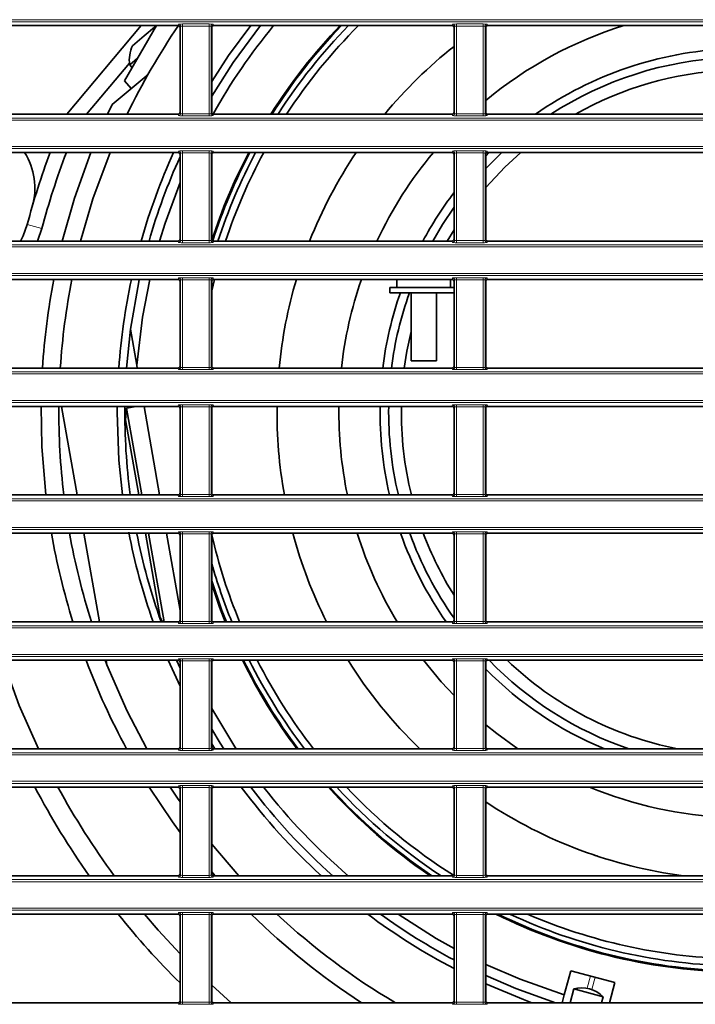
# Model space of a CAD drawing. Header units: millimetres. Extents: x 0 to 1118, y 0 to 864.
# Tile 311 of 339: x 999 to 1016, y 461 to 485. Entities that reach past the tile are written whole.
import ezdxf

# ---------------------------------------------------------------- set-up
doc = ezdxf.new("R2010")
doc.units = ezdxf.units.MM

msp = doc.modelspace()

# ---------------------------------------------------------------- linework, layer by layer
at = {"color": 7, "linetype": 'Continuous', "lineweight": 18}
for p, q in [((946.9427, 485.4243), (1086.9529, 485.4243)), ((1086.9529, 485.3743), (946.9427, 485.3743)), ((1003.008, 485.2793), (1003.0219, 485.3142)), ((1003.1219, 485.3185), (1003.7737, 485.3185)), ((1003.1219, 485.2685), (1003.1219, 485.3185)), ((1003.7737, 485.2685), (1003.7737, 485.3185)), ((1003.8736, 485.3142), (1003.8876, 485.2793)), ((1009.758, 485.2793), (1009.7719, 485.3142)), ((1009.8719, 485.3185), (1010.5237, 485.3185)), ((1009.8719, 485.2685), (1009.8719, 485.3185)), ((1010.5237, 485.2685), (1010.5237, 485.3185)), ((1010.6236, 485.3142), (1010.6376, 485.2793)), ((1003.0719, 485.2642), (1003.0579, 485.2293)), ((1003.0719, 483.1136), (1003.0719, 485.2642)), ((1003.7737, 485.2685), (1003.1219, 485.2685)), ((1003.1219, 485.2685), (1003.1219, 483.1093)), ((1003.7737, 483.1093), (1003.7737, 485.2685)), ((1003.8236, 485.2642), (1003.8236, 483.1136)), ((1003.8376, 485.2293), (1003.8236, 485.2642)), ((1009.8219, 485.2642), (1009.8079, 485.2293)), ((1009.8219, 483.1136), (1009.8219, 485.2642)), ((1010.5237, 485.2685), (1009.8719, 485.2685)), ((1009.8719, 485.2685), (1009.8719, 483.1093)), ((1010.5237, 483.1093), (1010.5237, 485.2685)), ((1010.5736, 485.2642), (1010.5736, 483.1136)), ((1010.5876, 485.2293), (1010.5736, 485.2642)), ((1003.0579, 483.1486), (1003.0719, 483.1136)), ((1003.1219, 483.0594), (1003.1219, 483.1093)), ((1003.1219, 483.1093), (1003.7737, 483.1093)), ((1003.7737, 483.0594), (1003.7737, 483.1093)), ((1003.8236, 483.1136), (1003.8376, 483.1486)), ((1009.8079, 483.1486), (1009.8219, 483.1136)), ((1009.8719, 483.0594), (1009.8719, 483.1093)), ((1009.8719, 483.1093), (1010.5237, 483.1093)), ((1010.5237, 483.0594), (1010.5237, 483.1093)), ((1010.5736, 483.1136), (1010.5876, 483.1486)), ((946.9427, 483.0035), (1086.9529, 483.0035)), ((1086.9529, 482.9536), (946.9427, 482.9536)), ((1003.0219, 483.0637), (1003.008, 483.0986)), ((1003.7737, 483.0594), (1003.1219, 483.0594)), ((1003.8876, 483.0986), (1003.8736, 483.0637)), ((1009.7719, 483.0637), (1009.758, 483.0986)), ((1010.5237, 483.0594), (1009.8719, 483.0594)), ((1010.6376, 483.0986), (1010.6236, 483.0637)), ((946.9427, 482.2993), (1086.9529, 482.2993)), ((1086.9529, 482.2493), (946.9427, 482.2493)), ((1003.008, 482.1543), (1003.0219, 482.1892)), ((1003.0719, 482.1392), (1003.0579, 482.1043)), ((1003.0719, 479.9886), (1003.0719, 482.1392)), ((1003.1219, 482.1935), (1003.7737, 482.1935)), ((1003.1219, 482.1435), (1003.1219, 482.1935)), ((1003.7737, 482.1435), (1003.1219, 482.1435)), ((1003.1219, 482.1435), (1003.1219, 479.9843)), ((1003.7737, 482.1435), (1003.7737, 482.1935)), ((1003.7737, 479.9843), (1003.7737, 482.1435)), ((1003.8236, 482.1392), (1003.8236, 479.9886)), ((1003.8376, 482.1043), (1003.8236, 482.1392)), ((1003.8736, 482.1892), (1003.8876, 482.1543)), ((1009.758, 482.1543), (1009.7719, 482.1892)), ((1009.8219, 482.1392), (1009.8079, 482.1043)), ((1009.8219, 479.9886), (1009.8219, 482.1392)), ((1009.8719, 482.1935), (1010.5237, 482.1935)), ((1009.8719, 482.1435), (1009.8719, 482.1935)), ((1010.5237, 482.1435), (1009.8719, 482.1435)), ((1009.8719, 482.1435), (1009.8719, 479.9843)), ((1010.5237, 482.1435), (1010.5237, 482.1935)), ((1010.5237, 479.9843), (1010.5237, 482.1435)), ((1010.5736, 482.1392), (1010.5736, 479.9886)), ((1010.5876, 482.1043), (1010.5736, 482.1392)), ((1010.6236, 482.1892), (1010.6376, 482.1543)), ((999.6568, 480.2833), (999.2941, 480.3784)), ((1003.0219, 479.9387), (1003.008, 479.9736)), ((1003.0579, 480.0236), (1003.0719, 479.9886)), ((1003.1219, 479.9344), (1003.1219, 479.9843)), ((1003.1219, 479.9843), (1003.7737, 479.9843)), ((1003.7737, 479.9344), (1003.7737, 479.9843)), ((1003.8236, 479.9886), (1003.8376, 480.0236)), ((1003.8876, 479.9736), (1003.8736, 479.9387)), ((1009.7719, 479.9387), (1009.758, 479.9736)), ((1009.8079, 480.0236), (1009.8219, 479.9886)), ((1009.8719, 479.9344), (1009.8719, 479.9843)), ((1009.8719, 479.9843), (1010.5237, 479.9843)), ((1010.5237, 479.9344), (1010.5237, 479.9843)), ((1010.5736, 479.9886), (1010.5876, 480.0236)), ((1010.6376, 479.9736), (1010.6236, 479.9387)), ((946.9427, 479.8785), (1086.9529, 479.8785)), ((1086.9529, 479.8286), (946.9427, 479.8286)), ((1003.7737, 479.9344), (1003.1219, 479.9344)), ((1010.5237, 479.9344), (1009.8719, 479.9344)), ((946.9427, 479.1743), (1086.9529, 479.1743)), ((1086.9529, 479.1243), (946.9427, 479.1243)), ((1003.008, 479.0293), (1003.0219, 479.0642)), ((1003.0719, 479.0142), (1003.0579, 478.9793)), ((1003.0719, 476.8636), (1003.0719, 479.0142)), ((1003.1219, 479.0685), (1003.7737, 479.0685)), ((1003.1219, 479.0185), (1003.1219, 479.0685)), ((1003.7737, 479.0185), (1003.1219, 479.0185)), ((1003.1219, 479.0185), (1003.1219, 476.8593)), ((1003.7737, 479.0185), (1003.7737, 479.0685)), ((1003.7737, 476.8593), (1003.7737, 479.0185)), ((1003.8236, 479.0142), (1003.8236, 476.8636)), ((1003.8376, 478.9793), (1003.8236, 479.0142)), ((1003.8736, 479.0642), (1003.8876, 479.0293)), ((1009.758, 479.0293), (1009.7719, 479.0642)), ((1009.8219, 479.0142), (1009.8079, 478.9793)), ((1009.8219, 476.8636), (1009.8219, 479.0142)), ((1009.8719, 479.0685), (1010.5237, 479.0685)), ((1009.8719, 479.0185), (1009.8719, 479.0685)), ((1010.5237, 479.0185), (1009.8719, 479.0185)), ((1009.8719, 479.0185), (1009.8719, 476.8593)), ((1010.5237, 479.0185), (1010.5237, 479.0685)), ((1010.5237, 476.8593), (1010.5237, 479.0185)), ((1010.5736, 479.0142), (1010.5736, 476.8636)), ((1010.5876, 478.9793), (1010.5736, 479.0142)), ((1010.6236, 479.0642), (1010.6376, 479.0293)), ((1003.0219, 476.8137), (1003.008, 476.8486)), ((1003.0579, 476.8986), (1003.0719, 476.8636)), ((1003.1219, 476.8094), (1003.1219, 476.8593)), ((1003.1219, 476.8593), (1003.7737, 476.8593)), ((1003.7737, 476.8094), (1003.1219, 476.8094)), ((1003.7737, 476.8094), (1003.7737, 476.8593)), ((1003.8236, 476.8636), (1003.8376, 476.8986)), ((1003.8876, 476.8486), (1003.8736, 476.8137)), ((1009.7719, 476.8137), (1009.758, 476.8486)), ((1009.8079, 476.8986), (1009.8219, 476.8636)), ((1009.8719, 476.8094), (1009.8719, 476.8593)), ((1009.8719, 476.8593), (1010.5237, 476.8593)), ((1010.5237, 476.8094), (1009.8719, 476.8094)), ((1010.5237, 476.8094), (1010.5237, 476.8593)), ((1010.5736, 476.8636), (1010.5876, 476.8986)), ((1010.6376, 476.8486), (1010.6236, 476.8137)), ((946.9427, 476.7535), (1086.9529, 476.7535)), ((1086.9529, 476.7036), (946.9427, 476.7036)), ((946.9427, 476.0493), (1086.9529, 476.0493)), ((1086.9529, 475.9993), (946.9427, 475.9993)), ((1003.008, 475.9043), (1003.0219, 475.9392)), ((1003.0719, 475.8892), (1003.0579, 475.8543)), ((1003.0719, 473.7386), (1003.0719, 475.8892)), ((1003.1219, 475.9435), (1003.7737, 475.9435)), ((1003.1219, 475.8935), (1003.1219, 475.9435)), ((1003.7737, 475.8935), (1003.1219, 475.8935)), ((1003.1219, 475.8935), (1003.1219, 473.7343)), ((1003.7737, 475.8935), (1003.7737, 475.9435)), ((1003.7737, 473.7343), (1003.7737, 475.8935)), ((1003.8236, 475.8892), (1003.8236, 473.7386)), ((1003.8376, 475.8543), (1003.8236, 475.8892)), ((1003.8736, 475.9392), (1003.8876, 475.9043)), ((1009.758, 475.9043), (1009.7719, 475.9392)), ((1009.8219, 475.8892), (1009.8079, 475.8543)), ((1009.8219, 473.7386), (1009.8219, 475.8892)), ((1009.8719, 475.9435), (1010.5237, 475.9435)), ((1009.8719, 475.8935), (1009.8719, 475.9435)), ((1010.5237, 475.8935), (1009.8719, 475.8935)), ((1009.8719, 475.8935), (1009.8719, 473.7343)), ((1010.5237, 475.8935), (1010.5237, 475.9435)), ((1010.5237, 473.7343), (1010.5237, 475.8935)), ((1010.5736, 475.8892), (1010.5736, 473.7386)), ((1010.5876, 475.8543), (1010.5736, 475.8892)), ((1010.6236, 475.9392), (1010.6376, 475.9043)), ((1003.0219, 473.6887), (1003.008, 473.7236)), ((1003.0579, 473.7736), (1003.0719, 473.7386)), ((1003.1219, 473.6844), (1003.1219, 473.7343)), ((1003.1219, 473.7343), (1003.7737, 473.7343)), ((1003.7737, 473.6844), (1003.1219, 473.6844)), ((1003.7737, 473.6844), (1003.7737, 473.7343)), ((1003.8236, 473.7386), (1003.8376, 473.7736)), ((1003.8876, 473.7236), (1003.8736, 473.6887)), ((1009.7719, 473.6887), (1009.758, 473.7236)), ((1009.8079, 473.7736), (1009.8219, 473.7386)), ((1009.8719, 473.6844), (1009.8719, 473.7343)), ((1009.8719, 473.7343), (1010.5237, 473.7343)), ((1010.5237, 473.6844), (1009.8719, 473.6844)), ((1010.5237, 473.6844), (1010.5237, 473.7343)), ((1010.5736, 473.7386), (1010.5876, 473.7736)), ((1010.6376, 473.7236), (1010.6236, 473.6887)), ((946.9427, 473.6285), (1086.9529, 473.6285)), ((1086.9529, 473.5786), (946.9427, 473.5786)), ((946.9427, 472.9243), (1086.9529, 472.9243)), ((1086.9529, 472.8743), (946.9427, 472.8743)), ((1003.008, 472.7793), (1003.0219, 472.8142)), ((1003.0719, 472.7642), (1003.0579, 472.7293)), ((1003.0719, 470.6136), (1003.0719, 472.7642)), ((1003.1219, 472.8185), (1003.7737, 472.8185)), ((1003.1219, 472.8185), (1003.1219, 472.7685)), ((1003.7737, 472.7685), (1003.1219, 472.7685)), ((1003.1219, 472.7685), (1003.1219, 470.6093)), ((1003.7737, 472.8185), (1003.7737, 472.7685)), ((1003.7737, 470.6093), (1003.7737, 472.7685)), ((1003.8236, 472.7642), (1003.8236, 470.6136)), ((1003.8376, 472.7293), (1003.8236, 472.7642)), ((1003.8736, 472.8142), (1003.8876, 472.7793)), ((1009.758, 472.7793), (1009.7719, 472.8142)), ((1009.8219, 472.7642), (1009.8079, 472.7293)), ((1009.8219, 470.6136), (1009.8219, 472.7642)), ((1009.8719, 472.8185), (1010.5237, 472.8185)), ((1009.8719, 472.8185), (1009.8719, 472.7685)), ((1010.5237, 472.7685), (1009.8719, 472.7685)), ((1009.8719, 472.7685), (1009.8719, 470.6093)), ((1010.5237, 472.8185), (1010.5237, 472.7685)), ((1010.5237, 470.6093), (1010.5237, 472.7685)), ((1010.5736, 472.7642), (1010.5736, 470.6136)), ((1010.5876, 472.7293), (1010.5736, 472.7642)), ((1010.6236, 472.8142), (1010.6376, 472.7793)), ((946.9427, 470.5035), (1086.9529, 470.5035)), ((1003.0219, 470.5637), (1003.008, 470.5986)), ((1003.0579, 470.6486), (1003.0719, 470.6136)), ((1003.1219, 470.6093), (1003.7737, 470.6093)), ((1003.1219, 470.6093), (1003.1219, 470.5594)), ((1003.7737, 470.5594), (1003.1219, 470.5594)), ((1003.7737, 470.6093), (1003.7737, 470.5594)), ((1003.8236, 470.6136), (1003.8376, 470.6486)), ((1003.8876, 470.5986), (1003.8736, 470.5637)), ((1009.7719, 470.5637), (1009.758, 470.5986)), ((1009.8079, 470.6486), (1009.8219, 470.6136)), ((1009.8719, 470.6093), (1010.5237, 470.6093)), ((1009.8719, 470.6093), (1009.8719, 470.5594)), ((1010.5237, 470.5594), (1009.8719, 470.5594)), ((1010.5237, 470.6093), (1010.5237, 470.5594)), ((1010.5736, 470.6136), (1010.5876, 470.6486)), ((1010.6376, 470.5986), (1010.6236, 470.5637)), ((1086.9529, 470.4536), (946.9427, 470.4536)), ((946.9427, 469.7993), (1086.9529, 469.7993)), ((1086.9529, 469.7493), (946.9427, 469.7493)), ((1003.008, 469.6543), (1003.0219, 469.6892)), ((1003.0719, 469.6392), (1003.0579, 469.6043)), ((1003.0719, 467.4886), (1003.0719, 469.6392)), ((1003.1219, 469.6935), (1003.7737, 469.6935)), ((1003.1219, 469.6935), (1003.1219, 469.6435)), ((1003.7737, 469.6435), (1003.1219, 469.6435)), ((1003.1219, 469.6435), (1003.1219, 467.4843)), ((1003.7737, 469.6935), (1003.7737, 469.6435)), ((1003.7737, 467.4843), (1003.7737, 469.6435)), ((1003.8236, 469.6392), (1003.8236, 467.4886)), ((1003.8376, 469.6043), (1003.8236, 469.6392)), ((1003.8736, 469.6892), (1003.8876, 469.6543)), ((1009.758, 469.6543), (1009.7719, 469.6892)), ((1009.8219, 469.6392), (1009.8079, 469.6043)), ((1009.8219, 467.4886), (1009.8219, 469.6392)), ((1009.8719, 469.6935), (1010.5237, 469.6935)), ((1009.8719, 469.6935), (1009.8719, 469.6435)), ((1010.5237, 469.6435), (1009.8719, 469.6435)), ((1009.8719, 469.6435), (1009.8719, 467.4843)), ((1010.5237, 469.6935), (1010.5237, 469.6435)), ((1010.5237, 467.4843), (1010.5237, 469.6435)), ((1010.5736, 469.6392), (1010.5736, 467.4886)), ((1010.5876, 469.6043), (1010.5736, 469.6392)), ((1010.6236, 469.6892), (1010.6376, 469.6543)), ((946.9427, 467.3785), (1086.9529, 467.3785)), ((1003.0219, 467.4387), (1003.008, 467.4736)), ((1003.0579, 467.5236), (1003.0719, 467.4886)), ((1003.1219, 467.4843), (1003.1219, 467.4344)), ((1003.1219, 467.4843), (1003.7737, 467.4843)), ((1003.7737, 467.4344), (1003.1219, 467.4344)), ((1003.7737, 467.4843), (1003.7737, 467.4344)), ((1003.8236, 467.4886), (1003.8376, 467.5236)), ((1003.8876, 467.4736), (1003.8736, 467.4387)), ((1009.7719, 467.4387), (1009.758, 467.4736)), ((1009.8079, 467.5236), (1009.8219, 467.4886)), ((1009.8719, 467.4843), (1009.8719, 467.4344)), ((1009.8719, 467.4843), (1010.5237, 467.4843)), ((1010.5237, 467.4344), (1009.8719, 467.4344)), ((1010.5237, 467.4843), (1010.5237, 467.4344)), ((1010.5736, 467.4886), (1010.5876, 467.5236)), ((1010.6376, 467.4736), (1010.6236, 467.4387)), ((1086.9529, 467.3286), (946.9427, 467.3286)), ((946.9427, 466.6743), (1086.9529, 466.6743)), ((1086.9529, 466.6243), (946.9427, 466.6243)), ((1003.008, 466.5293), (1003.0219, 466.5642)), ((1003.0719, 466.5142), (1003.0579, 466.4793)), ((1003.0719, 464.3636), (1003.0719, 466.5142)), ((1003.1219, 466.5685), (1003.7737, 466.5685)), ((1003.1219, 466.5685), (1003.1219, 466.5185)), ((1003.7737, 466.5185), (1003.1219, 466.5185)), ((1003.1219, 466.5185), (1003.1219, 464.3593)), ((1003.7737, 466.5685), (1003.7737, 466.5185)), ((1003.7737, 464.3593), (1003.7737, 466.5185)), ((1003.8236, 466.5142), (1003.8236, 464.3636)), ((1003.8376, 466.4793), (1003.8236, 466.5142)), ((1003.8736, 466.5642), (1003.8876, 466.5293)), ((1009.758, 466.5293), (1009.7719, 466.5642)), ((1009.8219, 466.5142), (1009.8079, 466.4793)), ((1009.8219, 464.3636), (1009.8219, 466.5142)), ((1009.8719, 466.5685), (1010.5237, 466.5685)), ((1009.8719, 466.5685), (1009.8719, 466.5185)), ((1010.5237, 466.5185), (1009.8719, 466.5185)), ((1009.8719, 466.5185), (1009.8719, 464.3593)), ((1010.5237, 466.5685), (1010.5237, 466.5185)), ((1010.5237, 464.3593), (1010.5237, 466.5185)), ((1010.5736, 466.5142), (1010.5736, 464.3636)), ((1010.5876, 466.4793), (1010.5736, 466.5142)), ((1010.6236, 466.5642), (1010.6376, 466.5293)), ((946.9427, 464.2535), (1086.9529, 464.2535)), ((1086.9529, 464.2036), (946.9427, 464.2036)), ((1003.0219, 464.3137), (1003.008, 464.3486)), ((1003.0579, 464.3986), (1003.0719, 464.3636)), ((1003.1219, 464.3593), (1003.1219, 464.3094)), ((1003.1219, 464.3593), (1003.7737, 464.3593)), ((1003.7737, 464.3094), (1003.1219, 464.3094)), ((1003.7737, 464.3593), (1003.7737, 464.3094)), ((1003.8236, 464.3636), (1003.8376, 464.3986)), ((1003.8876, 464.3486), (1003.8736, 464.3137)), ((1009.7719, 464.3137), (1009.758, 464.3486)), ((1009.8079, 464.3986), (1009.8219, 464.3636)), ((1009.8719, 464.3593), (1010.5237, 464.3593)), ((1009.8719, 464.3593), (1009.8719, 464.3094)), ((1010.5237, 464.3094), (1009.8719, 464.3094)), ((1010.5237, 464.3593), (1010.5237, 464.3094)), ((1010.5736, 464.3636), (1010.5876, 464.3986)), ((1010.6376, 464.3486), (1010.6236, 464.3137)), ((946.9427, 463.5493), (1086.9529, 463.5493)), ((1086.9529, 463.4993), (946.9427, 463.4993)), ((1003.008, 463.4043), (1003.0219, 463.4392)), ((1003.0719, 463.3892), (1003.0579, 463.3543)), ((1003.0719, 461.2386), (1003.0719, 463.3892)), ((1003.1219, 463.4435), (1003.7737, 463.4435)), ((1003.1219, 463.4435), (1003.1219, 463.3935)), ((1003.7737, 463.3935), (1003.1219, 463.3935)), ((1003.1219, 463.3935), (1003.1219, 461.2343)), ((1003.7737, 463.4435), (1003.7737, 463.3935)), ((1003.7737, 461.2343), (1003.7737, 463.3935)), ((1003.8236, 463.3892), (1003.8236, 461.2386)), ((1003.8376, 463.3543), (1003.8236, 463.3892)), ((1003.8736, 463.4392), (1003.8876, 463.4043)), ((1009.758, 463.4043), (1009.7719, 463.4392)), ((1009.8219, 463.3892), (1009.8079, 463.3543)), ((1009.8219, 461.2386), (1009.8219, 463.3892)), ((1009.8719, 463.4435), (1010.5237, 463.4435)), ((1009.8719, 463.4435), (1009.8719, 463.3935)), ((1010.5237, 463.3935), (1009.8719, 463.3935)), ((1009.8719, 463.3935), (1009.8719, 461.2343)), ((1010.5237, 463.4435), (1010.5237, 463.3935)), ((1010.5237, 461.2343), (1010.5237, 463.3935)), ((1010.5736, 463.3892), (1010.5736, 461.2386)), ((1010.5876, 463.3543), (1010.5736, 463.3892)), ((1010.6236, 463.4392), (1010.6376, 463.4043)), ((1013.1669, 461.8824), (1013.0853, 461.5781)), ((1013.2061, 461.5457), (1013.2876, 461.8501)), ((1003.0219, 461.1887), (1003.008, 461.2236)), ((1003.0579, 461.2736), (1003.0719, 461.2386)), ((1003.1219, 461.2343), (1003.1219, 461.1844)), ((1003.1219, 461.2343), (1003.7737, 461.2343)), ((1003.7737, 461.1844), (1003.1219, 461.1844)), ((1003.7737, 461.2343), (1003.7737, 461.1844)), ((1003.8236, 461.2386), (1003.8376, 461.2736)), ((1003.8876, 461.2236), (1003.8736, 461.1887)), ((1009.7719, 461.1887), (1009.758, 461.2236)), ((1009.8079, 461.2736), (1009.8219, 461.2386)), ((1009.8719, 461.2343), (1009.8719, 461.1844)), ((1009.8719, 461.2343), (1010.5237, 461.2343)), ((1010.5237, 461.1844), (1009.8719, 461.1844)), ((1010.5237, 461.2343), (1010.5237, 461.1844)), ((1010.5736, 461.2386), (1010.5876, 461.2736)), ((1010.6376, 461.2236), (1010.6236, 461.1887))]:
    msp.add_line(p, q, dxfattribs=at)
at = {"color": 7, "linetype": 'Continuous', "lineweight": 35}
for p, q in [((1003.008, 485.2793), (997.1376, 485.2793)), ((1000.2681, 483.0986), (1002.098, 485.2793)), ((1002.4775, 485.2793), (1001.6916, 483.9181)), ((1002.433, 485.2427), (1002.1753, 485.0264)), ((1002.4602, 485.2494), (1002.433, 485.2427)), ((1003.0579, 483.1486), (1003.0579, 485.2293)), ((1003.8376, 485.2293), (1003.8376, 483.1486)), ((1009.758, 485.2793), (1003.8876, 485.2793)), ((1009.8079, 483.1486), (1009.8079, 485.2293)), ((1010.5876, 485.2293), (1010.5876, 483.1486)), ((1016.508, 485.2793), (1010.6376, 485.2793)), ((1002.1753, 485.0264), (1001.8862, 484.7839)), ((1001.8127, 484.3559), (1000.7577, 483.0986)), ((1002.0142, 484.4768), (1001.8179, 484.3121)), ((1001.3839, 483.3335), (1002.2692, 484.0764)), ((1001.8179, 484.3121), (1001.8778, 484.2406)), ((1001.6916, 483.9181), (1001.8523, 483.7266)), ((1001.2716, 483.0986), (1001.3839, 483.3335)), ((1003.008, 483.0986), (997.1376, 483.0986)), ((1009.758, 483.0986), (1003.8876, 483.0986)), ((1016.508, 483.0986), (1010.6376, 483.0986)), ((1003.008, 482.1543), (997.1376, 482.1543)), ((1009.758, 482.1543), (1003.8876, 482.1543)), ((1010.5876, 482.0661), (1010.6764, 482.1543)), ((1016.508, 482.1543), (1010.6376, 482.1543)), ((1003.0579, 480.0236), (1003.0579, 482.1043)), ((1003.8376, 482.1043), (1003.8376, 480.0236)), ((1009.8079, 480.0236), (1009.8079, 482.1043)), ((1010.5876, 482.1043), (1010.5876, 480.0236)), ((1009.6427, 479.9736), (1009.8079, 480.2474)), ((1003.008, 479.9736), (997.1376, 479.9736)), ((1009.758, 479.9736), (1003.8876, 479.9736)), ((1016.508, 479.9736), (1010.6376, 479.9736)), ((1003.008, 479.0293), (997.1376, 479.0293)), ((1003.8376, 478.7478), (1003.9051, 479.0293)), ((1009.758, 479.0293), (1003.8876, 479.0293)), ((1008.3746, 479.0293), (1008.3746, 479.0289)), ((1009.0621, 479.0289), (1008.3746, 479.0289)), ((1008.3996, 479.0289), (1008.3996, 478.8289)), ((1009.7496, 479.0289), (1009.0621, 479.0289)), ((1009.7246, 478.8289), (1009.7246, 479.0289)), ((1009.7496, 479.0289), (1009.7496, 479.0293)), ((1016.508, 479.0293), (1010.6376, 479.0293)), ((1003.0579, 476.8986), (1003.0579, 478.9793)), ((1003.8376, 478.9793), (1003.8376, 476.8986)), ((1008.2246, 478.8289), (1008.2246, 478.7039)), ((1009.0621, 478.8289), (1008.2246, 478.8289)), ((1009.8079, 478.8289), (1009.0621, 478.8289)), ((1009.8079, 476.8986), (1009.8079, 478.9793)), ((1010.5876, 478.9793), (1010.5876, 476.8986)), ((1009.0621, 478.7039), (1008.2246, 478.7039)), ((1008.7496, 478.7039), (1008.7496, 477.0289)), ((1009.8079, 478.7039), (1009.0621, 478.7039)), ((1009.3746, 477.0289), (1009.3746, 478.7039)), ((1001.8367, 477.8048), (1001.7373, 476.8486)), ((1001.9932, 476.9172), (1001.8367, 477.8048)), ((1003.008, 476.8486), (997.1376, 476.8486)), ((1002.0053, 476.8486), (1001.9932, 476.9172)), ((1009.758, 476.8486), (1003.8876, 476.8486)), ((1009.0621, 477.0289), (1008.7496, 477.0289)), ((1009.3746, 477.0289), (1009.0621, 477.0289)), ((1016.508, 476.8486), (1010.6376, 476.8486)), ((1003.008, 475.9043), (997.1376, 475.9043)), ((1000.5204, 473.7236), (1000.1358, 475.9043)), ((1001.511, 475.9043), (1001.5103, 475.7514)), ((1001.7395, 475.8621), (1001.7143, 475.5734)), ((1001.978, 475.9043), (1001.7395, 475.8622)), ((1001.7395, 475.8622), (1001.7395, 475.8621)), ((1001.7395, 475.8621), (1002.1166, 473.7236)), ((1002.5563, 473.7236), (1002.1718, 475.9043)), ((1003.0579, 473.7736), (1003.0579, 475.8543)), ((1003.8376, 475.8543), (1003.8376, 473.7736)), ((1009.758, 475.9043), (1003.8876, 475.9043)), ((1009.8079, 473.7736), (1009.8079, 475.8543)), ((1010.5876, 475.8543), (1010.5876, 473.7736)), ((1016.508, 475.9043), (1010.6376, 475.9043)), ((1001.7143, 475.5734), (1002.0404, 473.7236)), ((1003.008, 473.7236), (997.1376, 473.7236)), ((1009.758, 473.7236), (1003.8876, 473.7236)), ((1016.508, 473.7236), (1010.6376, 473.7236)), ((1003.008, 472.7793), (997.1376, 472.7793)), ((1001.0714, 470.5986), (1000.6869, 472.7793)), ((1002.2069, 472.7793), (1002.5721, 470.7085)), ((1002.2831, 472.7793), (1002.6676, 470.5986)), ((1003.0579, 470.8785), (1002.7228, 472.7793)), ((1003.0579, 470.6486), (1003.0579, 472.7293)), ((1003.8376, 472.7293), (1003.8376, 470.6486)), ((1009.758, 472.7793), (1003.8876, 472.7793)), ((1009.8079, 470.6486), (1009.8079, 472.7293)), ((1010.5876, 472.7293), (1010.5876, 470.6486)), ((1016.508, 472.7793), (1010.6376, 472.7793)), ((1003.008, 470.5986), (997.1376, 470.5986)), ((1002.5721, 470.7085), (1002.6233, 470.5986)), ((1009.758, 470.5986), (1003.8876, 470.5986)), ((1016.508, 470.5986), (1010.6376, 470.5986)), ((1003.008, 469.6543), (997.1376, 469.6543)), ((1001.2584, 469.5378), (1001.2128, 469.6543)), ((1001.2584, 469.5378), (1001.2379, 469.6543)), ((1002.7654, 469.6543), (1003.0579, 469.0143)), ((1002.9697, 469.6543), (1003.0579, 469.4558)), ((1003.0579, 467.5236), (1003.0579, 469.6043)), ((1003.8376, 469.6043), (1003.8376, 467.5236)), ((1009.758, 469.6543), (1003.8876, 469.6543)), ((1009.8079, 467.5236), (1009.8079, 469.6043)), ((1010.5876, 469.6043), (1010.5876, 467.5236)), ((1016.508, 469.6543), (1010.6376, 469.6543)), ((1003.8376, 467.6003), (1003.9173, 467.4736)), ((1003.008, 467.4736), (997.1376, 467.4736)), ((1009.758, 467.4736), (1003.8876, 467.4736)), ((1016.508, 467.4736), (1010.6376, 467.4736)), ((1003.008, 466.5293), (997.1376, 466.5293)), ((1003.0579, 464.3986), (1003.0579, 466.4793)), ((1003.8376, 466.4793), (1003.8376, 464.3986)), ((1009.758, 466.5293), (1003.8876, 466.5293)), ((1009.8079, 464.3986), (1009.8079, 466.4793)), ((1010.5876, 466.4793), (1010.5876, 464.3986)), ((1016.508, 466.5293), (1010.6376, 466.5293)), ((1004.5083, 464.3486), (1003.8376, 465.1265)), ((1003.921, 464.3486), (1003.8376, 464.4445)), ((1003.008, 464.3486), (997.1376, 464.3486)), ((1009.758, 464.3486), (1003.8876, 464.3486)), ((1016.508, 464.3486), (1010.6376, 464.3486)), ((1003.008, 463.4043), (997.1376, 463.4043)), ((1003.0579, 461.2736), (1003.0579, 463.3543)), ((1003.8376, 463.3543), (1003.8376, 461.2736)), ((1009.758, 463.4043), (1003.8876, 463.4043)), ((1009.8079, 461.2736), (1009.8079, 463.3543)), ((1010.5876, 463.3543), (1010.5876, 461.2736)), ((1016.508, 463.4043), (1010.6376, 463.4043)), ((1012.6839, 462.0118), (1012.5249, 461.4183)), ((1013.7706, 461.7207), (1012.6839, 462.0118)), ((1004.3183, 461.2236), (1003.8376, 461.6558)), ((1012.7583, 461.5648), (1012.6668, 461.2236)), ((1012.7583, 461.5648), (1013.4827, 461.3707)), ((1013.6374, 461.2236), (1013.7706, 461.7207)), ((1012.5249, 461.4183), (1012.4727, 461.2236)), ((1013.4433, 461.2236), (1013.4827, 461.3707)), ((1003.008, 461.2236), (997.1376, 461.2236)), ((1009.758, 461.2236), (1003.8876, 461.2236)), ((1016.0663, 461.2236), (1010.6376, 461.2236))]:
    msp.add_line(p, q, dxfattribs=at)
at = {"color": 7, "linetype": 'Continuous', "lineweight": 35, "flags": 128}
for points in [[(1004.8013, 485.2793), (1004.2558, 484.5394), (1003.8376, 483.9025)], [(1003.8376, 483.5416), (1004.3693, 484.3737), (1005.0405, 485.2793)], [(1000.158, 479.9736), (1000.4608, 481.0335), (1000.8628, 482.1543)], [(1000.6095, 479.9736), (1000.9131, 481.0101), (1001.3343, 482.1534), (1001.3347, 482.1543)], [(1010.5876, 481.2958), (1011.0589, 481.794), (1011.4528, 482.1543)], [(1010.5876, 481.7606), (1010.6058, 481.7799), (1010.9841, 482.1543)], [(1003.0579, 481.4147), (1002.6917, 480.4166), (1002.5543, 479.9736)], [(1009.2838, 479.9736), (1009.5221, 480.3799), (1009.8079, 480.8096)], [(999.1269, 479.9736), (999.1938, 480.1013), (999.2941, 480.3784)], [(999.6568, 480.2833), (999.5589, 479.9988), (999.5478, 479.9736)], [(1001.8367, 477.8048), (1002.0414, 478.9707), (1002.0542, 479.0293)], [(1002.3103, 479.0293), (1002.1329, 478.101), (1001.9932, 476.9172)], [(1008.5819, 476.8486), (1008.647, 477.2641), (1008.7496, 477.7466)], [(999.7545, 473.7236), (999.6553, 474.9183), (999.636, 475.9043)], [(1001.5103, 475.7514), (1001.5545, 474.5839), (1001.6441, 473.7236)], [(1004.1998, 470.5986), (1004.0913, 470.8756), (1003.8376, 471.6058)], [(1003.8376, 471.5236), (1004.0323, 470.9619), (1004.1729, 470.5986)], [(999.5685, 467.4736), (999.0983, 468.5433), (998.6889, 469.6543)], [(1002.2426, 467.4736), (1001.7567, 468.4032), (1001.2584, 469.5378)], [(1009.8079, 468.7856), (1009.4933, 469.1233), (1009.0531, 469.6543)], [(1003.8376, 468.4628), (1004.4044, 467.5257), (1004.4387, 467.4736)], [(1004.14, 467.4736), (1004.0509, 467.6131), (1003.8376, 467.9613)], [(1011.382, 467.4736), (1010.8599, 467.8496), (1010.5876, 468.0671)], [(1003.0579, 465.4172), (1002.8701, 465.6747), (1002.296, 466.5293)], [(1003.0579, 466.1682), (1002.9958, 466.2589), (1002.8156, 466.5293)], [(1003.0579, 462.4234), (1002.5157, 463.0126), (1002.1792, 463.4043)], [(1008.4303, 463.4043), (1009.3692, 462.8067), (1009.8079, 462.5597)], [(1010.5876, 462.1666), (1011.4385, 461.7998), (1012.5249, 461.4183)], [(1012.3106, 461.2236), (1011.3268, 461.5751), (1010.5876, 461.891)], [(1010.5876, 461.685), (1011.5156, 461.3012), (1011.7269, 461.2236)]]:
    msp.add_lwpolyline(points, dxfattribs=at)
at = {"color": 7, "linetype": 'Continuous', "lineweight": 18}
for centre, start, end in [((1003.0219, 485.2642), 0.07399, 89.97184), ((1003.8737, 485.2642), 90.02816, 179.92601), ((1009.7719, 485.2642), 0.07399, 89.97184), ((1010.6237, 485.2642), 90.02816, 179.92601), ((1003.0219, 483.1137), 270.02816, 359.92601), ((1003.8737, 483.1137), 180.07399, 269.97184), ((1009.7719, 483.1137), 270.02816, 359.92601), ((1010.6237, 483.1137), 180.07399, 269.97184), ((1003.0219, 482.1392), 0.07399, 89.97184), ((1003.8737, 482.1392), 90.02816, 179.92601), ((1009.7719, 482.1392), 0.07399, 89.97184), ((1010.6237, 482.1392), 90.02816, 179.92601), ((1003.0219, 479.9887), 270.02816, 359.92601), ((1003.8737, 479.9887), 180.07399, 269.97184), ((1009.7719, 479.9887), 270.02816, 359.92601), ((1010.6237, 479.9887), 180.07399, 269.97184), ((1003.0219, 479.0142), 0.07399, 89.97184), ((1003.8737, 479.0142), 90.02816, 179.92601), ((1009.7719, 479.0142), 0.07399, 89.97184), ((1010.6237, 479.0142), 90.02816, 179.92601), ((1003.0219, 476.8637), 270.02816, 359.92601), ((1003.8737, 476.8637), 180.07399, 269.97184), ((1009.7719, 476.8637), 270.02816, 359.92601), ((1010.6237, 476.8637), 180.07399, 269.97184), ((1003.0219, 475.8892), 0.07399, 89.97184), ((1003.8737, 475.8892), 90.02816, 179.92601), ((1009.7719, 475.8892), 0.07399, 89.97184), ((1010.6237, 475.8892), 90.02816, 179.92601), ((1003.0219, 473.7387), 270.02816, 359.92601), ((1003.8737, 473.7387), 180.07399, 269.97184), ((1009.7719, 473.7387), 270.02816, 359.92601), ((1010.6237, 473.7387), 180.07399, 269.97184), ((1003.0219, 472.7642), 0.07399, 89.97184), ((1003.8737, 472.7642), 90.02816, 179.92601), ((1009.7719, 472.7642), 0.07399, 89.97184), ((1010.6237, 472.7642), 90.02816, 179.92601), ((1003.0219, 470.6137), 270.02816, 359.92601), ((1003.8737, 470.6137), 180.07399, 269.97184), ((1009.7719, 470.6137), 270.02816, 359.92601), ((1010.6237, 470.6137), 180.07399, 269.97184), ((1003.0219, 469.6392), 0.07399, 89.97184), ((1003.8737, 469.6392), 90.02816, 179.92601), ((1009.7719, 469.6392), 0.07399, 89.97184), ((1010.6237, 469.6392), 90.02816, 179.92601), ((1003.0219, 467.4887), 270.02816, 359.92601), ((1003.8737, 467.4887), 180.07399, 269.97184), ((1009.7719, 467.4887), 270.02816, 359.92601), ((1010.6237, 467.4887), 180.07399, 269.97184), ((1003.0219, 466.5142), 0.07399, 89.97184), ((1003.8737, 466.5142), 90.02816, 179.92601), ((1009.7719, 466.5142), 0.07399, 89.97184), ((1010.6237, 466.5142), 90.02816, 179.92601), ((1003.0219, 464.3637), 270.02816, 359.92601), ((1003.8737, 464.3637), 180.07399, 269.97184), ((1009.7719, 464.3637), 270.02816, 359.92601), ((1010.6237, 464.3637), 180.07399, 269.97184), ((1003.0219, 463.3892), 0.07399, 89.97184), ((1003.8737, 463.3892), 90.02816, 179.92601), ((1009.7719, 463.3892), 0.07399, 89.97184), ((1010.6237, 463.3892), 90.02816, 179.92601), ((1003.0219, 461.2387), 270.02816, 359.92601), ((1003.8737, 461.2387), 180.07399, 269.97184), ((1009.7719, 461.2387), 270.02816, 359.92601), ((1010.6237, 461.2387), 180.07399, 269.97184)]:
    msp.add_arc(centre, 0.05, start, end, dxfattribs=at)
at = {"color": 7, "linetype": 'Continuous', "lineweight": 35}
for centre, radius, start, end in [((1016.9478, 475.7514), 16.875, 145.62966, 154.19012), ((1016.9478, 475.7514), 15, 140.5659, 150.66068), ((1016.9478, 475.7514), 13.775, 136.23697, 147.76669), ((1016.9478, 475.7514), 13.75, 136.13712, 147.70098), ((1016.9478, 475.7514), 13.625, 135.62977, 147.36808), ((1016.9478, 475.7514), 13.4482, 134.88828, 146.88452), ((1016.9478, 475.7514), 9.975, 107.22033, 129.61386), ((1002.6466, 484.4329), 0.8375, 155.21963, 188.29293), ((1016.9478, 475.7514), 11.5, 128.37863, 140.29148), ((1016.9478, 475.7514), 8.9625, 92.49295, 124.9387), ((1016.9478, 475.7514), 8.75, 92.55353, 122.89431), ((1016.9478, 475.7514), 8.4375, 92.64817, 119.45143), ((997.8578, 481.2822), 1.625, 343.84252, 32.45648), ((1016.9478, 475.7514), 18.25, 159.46122, 165.31326), ((1016.9478, 475.7514), 17.875, 159.01021, 165.31326), ((1016.9478, 475.7514), 15.4375, 155.49581, 164.1274), ((1016.9478, 475.7514), 13.775, 152.30162, 162.03968), ((1016.9478, 475.7514), 13.75, 152.24692, 162.09158), ((1016.9478, 475.7514), 13.625, 151.96997, 161.94787), ((1016.9478, 475.7514), 13.4482, 151.56825, 161.70222), ((1016.9478, 475.7514), 11.5, 146.16729, 158.46047), ((1016.9478, 475.7514), 9.975, 140.06709, 154.95862), ((1016.9478, 475.7514), 15.25, 155.61739, 163.92699), ((1016.9478, 475.7514), 8.9625, 142.80991, 151.89492), ((1016.9478, 475.7514), 17.3125, 169.08605, 176.36656), ((1016.9478, 475.7514), 16.875, 168.79948, 176.27223), ((1016.9478, 475.7514), 15.4375, 167.74103, 175.92454), ((1016.9478, 475.7514), 11.5, 163.43931, 174.52543), ((1016.9478, 475.7514), 9.975, 160.81575, 173.68529), ((1016.9478, 475.7514), 8.9625, 160.76593, 172.96849), ((1016.9478, 475.7514), 8.75, 160.27971, 172.79683), ((1016.9478, 475.7514), 16.875, 179.48101, 186.90186), ((1016.9478, 475.7514), 15.25, 179.4257, 187.64149), ((1016.9478, 475.7514), 11.5, 179.23842, 190.15637), ((1016.9478, 475.7514), 9.975, 179.12198, 191.72963), ((1016.9478, 475.7514), 8.9625, 179.02278, 193.07698), ((1016.9478, 475.7514), 8.75, 178.99904, 193.40041), ((1016.9478, 475.7514), 8.4375, 178.96197, 193.90651), ((1016.9478, 475.7514), 17.3125, 189.8853, 197.31578), ((1016.9478, 475.7514), 16.875, 190.14426, 197.77948), ((1016.9478, 475.7514), 15.4375, 190.98455, 199.49886), ((1016.9478, 475.7514), 15.25, 191.17076, 199.7485), ((1016.9478, 475.7514), 13.4482, 192.91982, 202.52971), ((1016.9478, 475.7514), 11.5, 194.97796, 206.6202), ((1016.9478, 475.7514), 9.975, 197.33508, 211.10291), ((1016.9478, 475.7514), 8.9625, 199.36714, 215.09508), ((1016.9478, 475.7514), 8.75, 199.857, 215.31549), ((1016.9478, 475.7514), 8.4375, 200.62526, 212.19896), ((1016.9478, 475.7514), 13.625, 195.80088, 202.22168), ((1016.9478, 475.7514), 17.3125, 200.62082, 208.5642), ((1016.9478, 475.7514), 13.775, 206.27142, 216.93676), ((1016.9478, 475.7514), 13.75, 206.32286, 217.01512), ((1016.9478, 475.7514), 13.625, 206.5832, 217.41249), ((1016.9478, 475.7514), 13.4482, 206.9607, 217.99082), ((1016.9478, 475.7514), 11.5, 212.01806, 226.03908), ((1016.9478, 475.7514), 8.75, 224.17216, 251.09207), ((1016.9478, 475.7514), 8.4375, 226.2716, 258.8366), ((1016.9478, 475.7514), 8.9625, 224.79423, 247.45968), ((1016.9478, 475.7514), 19.75, 207.83611, 215.26505), ((1016.9478, 475.7514), 19.25, 208.62484, 216.32438), ((1016.9478, 475.7514), 15.4375, 216.68291, 227.61624), ((1016.9478, 475.7514), 15.25, 217.20948, 228.39397), ((1016.9478, 475.7514), 15, 217.93809, 229.48098), ((1016.9478, 475.7514), 13.775, 222.02727, 235.87273), ((1016.9478, 475.7514), 13.75, 222.12123, 236.02674), ((1016.9478, 475.7514), 13.625, 222.59835, 236.81491), ((1016.9478, 475.7514), 13.4482, 223.29477, 237.86233), ((1016.9478, 475.7514), 9.975, 247.59697, 267.76023), ((1016.9478, 475.7514), 11.5, 236.42296, 262.54742), ((1016.9478, 475.7514), 19.75, 218.69481, 225.30901), ((1016.9478, 475.7514), 17.3125, 225.49527, 237.0509), ((1016.9478, 475.7514), 16.875, 227.02765, 239.4189), ((1016.9478, 475.7514), 15.4375, 233.11245, 242.45148), ((1016.9478, 475.7514), 15.25, 234.06164, 242.08339), ((1016.9478, 475.7514), 13.775, 243.68165, 268.3783), ((1016.9478, 475.7514), 13.75, 243.89305, 268.37535), ((1016.9478, 475.7514), 13.625, 244.98709, 268.36044), ((1016.9478, 475.7514), 13.4482, 246.65344, 268.33888), ((1012.9515, 460.8369), 0.7531, 45.13717, 104.86283)]:
    msp.add_arc(centre, radius, start, end, dxfattribs=at)
at = {"color": 7, "linetype": 'Continuous', "lineweight": 18}
for centre, major_axis, ratio, start_param, end_param in [((1003.1219, 485.3141), (0.1, 0), 0.0436609, 1.5707963, 3.1241394), ((1003.7737, 485.3141), (0.1, 0), 0.0436609, 0.0174533, 1.5707963), ((1009.8719, 485.3141), (0.1, 0), 0.0436609, 1.5707963, 3.1241394), ((1010.5237, 485.3141), (0.1, 0), 0.0436609, 0.0174533, 1.5707963), ((1003.1219, 485.2642), (0.05, 0), 0.0873219, 1.5707963, 3.1241394), ((1003.7737, 485.2642), (0.05, 0), 0.0873219, 0.0174533, 1.5707963), ((1009.8719, 485.2642), (0.05, 0), 0.0873219, 1.5707963, 3.1241394), ((1010.5237, 485.2642), (0.05, 0), 0.0873219, 0.0174533, 1.5707963), ((1003.1219, 483.1137), (0.05, 0), 0.0873219, 3.1590459, 4.712389), ((1003.7737, 483.1137), (0.05, 0), 0.0873219, 4.712389, 6.265732), ((1009.8719, 483.1137), (0.05, 0), 0.0873219, 3.1590459, 4.712389), ((1010.5237, 483.1137), (0.05, 0), 0.0873219, 4.712389, 6.265732), ((1003.1219, 483.0637), (0.1, 0), 0.0436609, 3.1590459, 4.712389), ((1003.7737, 483.0637), (0.1, 0), 0.0436609, 4.712389, 6.265732), ((1009.8719, 483.0637), (0.1, 0), 0.0436609, 3.1590459, 4.712389), ((1010.5237, 483.0637), (0.1, 0), 0.0436609, 4.712389, 6.265732), ((1003.1219, 482.1891), (0.1, 0), 0.0436609, 1.5707963, 3.1241394), ((1003.1219, 482.1392), (0.05, 0), 0.0873219, 1.5707963, 3.1241394), ((1003.7737, 482.1891), (0.1, 0), 0.0436609, 0.0174533, 1.5707963), ((1003.7737, 482.1392), (0.05, 0), 0.0873219, 0.0174533, 1.5707963), ((1009.8719, 482.1891), (0.1, 0), 0.0436609, 1.5707963, 3.1241394), ((1009.8719, 482.1392), (0.05, 0), 0.0873219, 1.5707963, 3.1241394), ((1010.5237, 482.1891), (0.1, 0), 0.0436609, 0.0174533, 1.5707963), ((1010.5237, 482.1392), (0.05, 0), 0.0873219, 0.0174533, 1.5707963), ((1003.1219, 479.9887), (0.05, 0), 0.0873219, 3.1590459, 4.712389), ((1003.7737, 479.9887), (0.05, 0), 0.0873219, 4.712389, 6.265732), ((1009.8719, 479.9887), (0.05, 0), 0.0873219, 3.1590459, 4.712389), ((1010.5237, 479.9887), (0.05, 0), 0.0873219, 4.712389, 6.265732), ((1003.1219, 479.9387), (0.1, 0), 0.0436609, 3.1590459, 4.712389), ((1003.7737, 479.9387), (0.1, 0), 0.0436609, 4.712389, 6.265732), ((1009.8719, 479.9387), (0.1, 0), 0.0436609, 3.1590459, 4.712389), ((1010.5237, 479.9387), (0.1, 0), 0.0436609, 4.712389, 6.265732), ((1003.1219, 479.0641), (0.1, 0), 0.0436609, 1.5707963, 3.1241394), ((1003.1219, 479.0142), (0.05, 0), 0.0873219, 1.5707963, 3.1241394), ((1003.7737, 479.0641), (0.1, 0), 0.0436609, 0.0174533, 1.5707963), ((1003.7737, 479.0142), (0.05, 0), 0.0873219, 0.0174533, 1.5707963), ((1009.8719, 479.0641), (0.1, 0), 0.0436609, 1.5707963, 3.1241394), ((1009.8719, 479.0142), (0.05, 0), 0.0873219, 1.5707963, 3.1241394), ((1010.5237, 479.0641), (0.1, 0), 0.0436609, 0.0174533, 1.5707963), ((1010.5237, 479.0142), (0.05, 0), 0.0873219, 0.0174533, 1.5707963), ((1003.1219, 476.8137), (0.1, 0), 0.0436609, 3.1590459, 4.712389), ((1003.1219, 476.8637), (0.05, 0), 0.0873219, 3.1590459, 4.712389), ((1003.7737, 476.8637), (0.05, 0), 0.0873219, 4.712389, 6.265732), ((1003.7737, 476.8137), (0.1, 0), 0.0436609, 4.712389, 6.265732), ((1009.8719, 476.8137), (0.1, 0), 0.0436609, 3.1590459, 4.712389), ((1009.8719, 476.8637), (0.05, 0), 0.0873219, 3.1590459, 4.712389), ((1010.5237, 476.8637), (0.05, 0), 0.0873219, 4.712389, 6.265732), ((1010.5237, 476.8137), (0.1, 0), 0.0436609, 4.712389, 6.265732), ((1003.1219, 475.9391), (0.1, 0), 0.0436609, 1.5707963, 3.1241394), ((1003.1219, 475.8892), (0.05, 0), 0.0873219, 1.5707963, 3.1241394), ((1003.7737, 475.9391), (0.1, 0), 0.0436609, 0.0174533, 1.5707963), ((1003.7737, 475.8892), (0.05, 0), 0.0873219, 0.0174533, 1.5707963), ((1009.8719, 475.9391), (0.1, 0), 0.0436609, 1.5707963, 3.1241394), ((1009.8719, 475.8892), (0.05, 0), 0.0873219, 1.5707963, 3.1241394), ((1010.5237, 475.9391), (0.1, 0), 0.0436609, 0.0174533, 1.5707963), ((1010.5237, 475.8892), (0.05, 0), 0.0873219, 0.0174533, 1.5707963), ((1003.1219, 473.6887), (0.1, 0), 0.0436609, 3.1590459, 4.712389), ((1003.1219, 473.7387), (0.05, 0), 0.0873219, 3.1590459, 4.712389), ((1003.7737, 473.7387), (0.05, 0), 0.0873219, 4.712389, 6.265732), ((1003.7737, 473.6887), (0.1, 0), 0.0436609, 4.712389, 6.265732), ((1009.8719, 473.6887), (0.1, 0), 0.0436609, 3.1590459, 4.712389), ((1009.8719, 473.7387), (0.05, 0), 0.0873219, 3.1590459, 4.712389), ((1010.5237, 473.7387), (0.05, 0), 0.0873219, 4.712389, 6.265732), ((1010.5237, 473.6887), (0.1, 0), 0.0436609, 4.712389, 6.265732), ((1003.1219, 472.8141), (0.1, 0), 0.0436609, 1.5707963, 3.1241394), ((1003.1219, 472.7642), (0.05, 0), 0.0873219, 1.5707963, 3.1241394), ((1003.7737, 472.8141), (0.1, 0), 0.0436609, 0.0174533, 1.5707963), ((1003.7737, 472.7642), (0.05, 0), 0.0873219, 0.0174533, 1.5707963), ((1009.8719, 472.8141), (0.1, 0), 0.0436609, 1.5707963, 3.1241394), ((1009.8719, 472.7642), (0.05, 0), 0.0873219, 1.5707963, 3.1241394), ((1010.5237, 472.8141), (0.1, 0), 0.0436609, 0.0174533, 1.5707963), ((1010.5237, 472.7642), (0.05, 0), 0.0873219, 0.0174533, 1.5707963), ((1003.1219, 470.5637), (0.1, 0), 0.0436609, 3.1590459, 4.712389), ((1003.1219, 470.6137), (0.05, 0), 0.0873219, 3.1590459, 4.712389), ((1003.7737, 470.6137), (0.05, 0), 0.0873219, 4.712389, 6.265732), ((1003.7737, 470.5637), (0.1, 0), 0.0436609, 4.712389, 6.265732), ((1009.8719, 470.5637), (0.1, 0), 0.0436609, 3.1590459, 4.712389), ((1009.8719, 470.6137), (0.05, 0), 0.0873219, 3.1590459, 4.712389), ((1010.5237, 470.6137), (0.05, 0), 0.0873219, 4.712389, 6.265732), ((1010.5237, 470.5637), (0.1, 0), 0.0436609, 4.712389, 6.265732), ((1003.1219, 469.6891), (0.1, 0), 0.0436609, 1.5707963, 3.1241394), ((1003.1219, 469.6392), (0.05, 0), 0.0873219, 1.5707963, 3.1241394), ((1003.7737, 469.6891), (0.1, 0), 0.0436609, 0.0174533, 1.5707963), ((1003.7737, 469.6392), (0.05, 0), 0.0873219, 0.0174533, 1.5707963), ((1009.8719, 469.6891), (0.1, 0), 0.0436609, 1.5707963, 3.1241394), ((1009.8719, 469.6392), (0.05, 0), 0.0873219, 1.5707963, 3.1241394), ((1010.5237, 469.6891), (0.1, 0), 0.0436609, 0.0174533, 1.5707963), ((1010.5237, 469.6392), (0.05, 0), 0.0873219, 0.0174533, 1.5707963), ((1003.1219, 467.4387), (0.1, 0), 0.0436609, 3.1590459, 4.712389), ((1003.1219, 467.4887), (0.05, 0), 0.0873219, 3.1590459, 4.712389), ((1003.7737, 467.4887), (0.05, 0), 0.0873219, 4.712389, 6.265732), ((1003.7737, 467.4387), (0.1, 0), 0.0436609, 4.712389, 6.265732), ((1009.8719, 467.4387), (0.1, 0), 0.0436609, 3.1590459, 4.712389), ((1009.8719, 467.4887), (0.05, 0), 0.0873219, 3.1590459, 4.712389), ((1010.5237, 467.4887), (0.05, 0), 0.0873219, 4.712389, 6.265732), ((1010.5237, 467.4387), (0.1, 0), 0.0436609, 4.712389, 6.265732), ((1003.1219, 466.5641), (0.1, 0), 0.0436609, 1.5707963, 3.1241394), ((1003.1219, 466.5142), (0.05, 0), 0.0873219, 1.5707963, 3.1241394), ((1003.7737, 466.5641), (0.1, 0), 0.0436609, 0.0174533, 1.5707963), ((1003.7737, 466.5142), (0.05, 0), 0.0873219, 0.0174533, 1.5707963), ((1009.8719, 466.5641), (0.1, 0), 0.0436609, 1.5707963, 3.1241394), ((1009.8719, 466.5142), (0.05, 0), 0.0873219, 1.5707963, 3.1241394), ((1010.5237, 466.5641), (0.1, 0), 0.0436609, 0.0174533, 1.5707963), ((1010.5237, 466.5142), (0.05, 0), 0.0873219, 0.0174533, 1.5707963), ((1003.1219, 464.3137), (0.1, 0), 0.0436609, 3.1590459, 4.712389), ((1003.1219, 464.3637), (0.05, 0), 0.0873219, 3.1590459, 4.712389), ((1003.7737, 464.3637), (0.05, 0), 0.0873219, 4.712389, 6.265732), ((1003.7737, 464.3137), (0.1, 0), 0.0436609, 4.712389, 6.265732), ((1009.8719, 464.3137), (0.1, 0), 0.0436609, 3.1590459, 4.712389), ((1009.8719, 464.3637), (0.05, 0), 0.0873219, 3.1590459, 4.712389), ((1010.5237, 464.3637), (0.05, 0), 0.0873219, 4.712389, 6.265732), ((1010.5237, 464.3137), (0.1, 0), 0.0436609, 4.712389, 6.265732), ((1003.1219, 463.4391), (0.1, 0), 0.0436609, 1.5707963, 3.1241394), ((1003.1219, 463.3892), (0.05, 0), 0.0873219, 1.5707963, 3.1241394), ((1003.7737, 463.4391), (0.1, 0), 0.0436609, 0.0174533, 1.5707963), ((1003.7737, 463.3892), (0.05, 0), 0.0873219, 0.0174533, 1.5707963), ((1009.8719, 463.4391), (0.1, 0), 0.0436609, 1.5707963, 3.1241394), ((1009.8719, 463.3892), (0.05, 0), 0.0873219, 1.5707963, 3.1241394), ((1010.5237, 463.4391), (0.1, 0), 0.0436609, 0.0174533, 1.5707963), ((1010.5237, 463.3892), (0.05, 0), 0.0873219, 0.0174533, 1.5707963), ((1003.1219, 461.1887), (0.1, 0), 0.0436609, 3.1590459, 4.712389), ((1003.1219, 461.2387), (0.05, 0), 0.0873219, 3.1590459, 4.712389), ((1003.7737, 461.2387), (0.05, 0), 0.0873219, 4.712389, 6.265732), ((1003.7737, 461.1887), (0.1, 0), 0.0436609, 4.712389, 6.265732), ((1009.8719, 461.1887), (0.1, 0), 0.0436609, 3.1590459, 4.712389), ((1009.8719, 461.2387), (0.05, 0), 0.0873219, 3.1590459, 4.712389), ((1010.5237, 461.2387), (0.05, 0), 0.0873219, 4.712389, 6.265732), ((1010.5237, 461.1887), (0.1, 0), 0.0436609, 4.712389, 6.265732)]:
    msp.add_ellipse(centre, major_axis=major_axis, ratio=ratio, start_param=start_param, end_param=end_param, dxfattribs=at)
at = {"color": 7, "linetype": 'Continuous', "lineweight": 35}
for centre, major_axis, start_param, end_param in [((1003.0079, 485.2292), (0.0186, 0.0465), 5.0930923, 6.6631273), ((1003.8876, 485.2292), (0.0186, -0.0465), 2.7616506, 4.3316857), ((1009.7579, 485.2292), (0.0186, 0.0465), 5.0930923, 6.6631273), ((1010.6376, 485.2292), (0.0186, -0.0465), 2.7616506, 4.3316857), ((1003.0079, 483.1486), (0.0186, -0.0465), 5.9032433, 7.4732784), ((1003.8876, 483.1486), (0.0186, 0.0465), 1.9514996, 3.5215347), ((1009.7579, 483.1486), (0.0186, -0.0465), 5.9032433, 7.4732784), ((1010.6376, 483.1486), (0.0186, 0.0465), 1.9514996, 3.5215347), ((1003.0079, 482.1042), (0.0186, 0.0465), 5.0930923, 6.6631273), ((1003.8876, 482.1042), (0.0186, -0.0465), 2.7616506, 4.3316857), ((1009.7579, 482.1042), (0.0186, 0.0465), 5.0930923, 6.6631273), ((1010.6376, 482.1042), (0.0186, -0.0465), 2.7616506, 4.3316857), ((1003.0079, 480.0236), (0.0186, -0.0465), 5.9032433, 7.4732784), ((1003.8876, 480.0236), (0.0186, 0.0465), 1.9514996, 3.5215347), ((1009.7579, 480.0236), (0.0186, -0.0465), 5.9032433, 7.4732784), ((1010.6376, 480.0236), (0.0186, 0.0465), 1.9514996, 3.5215347), ((1003.0079, 478.9792), (0.0186, 0.0465), 5.0930923, 6.6631273), ((1003.8876, 478.9792), (0.0186, -0.0465), 2.7616506, 4.3316857), ((1009.7579, 478.9792), (0.0186, 0.0465), 5.0930923, 6.6631273), ((1010.6376, 478.9792), (0.0186, -0.0465), 2.7616506, 4.3316857), ((1003.0079, 476.8986), (0.0186, -0.0465), 5.9032433, 7.4732784), ((1003.8876, 476.8986), (0.0186, 0.0465), 1.9514996, 3.5215347), ((1009.7579, 476.8986), (0.0186, -0.0465), 5.9032433, 7.4732784), ((1010.6376, 476.8986), (0.0186, 0.0465), 1.9514996, 3.5215347), ((1003.0079, 475.8542), (0.0186, 0.0465), 5.0930923, 6.6631273), ((1003.8876, 475.8542), (0.0186, -0.0465), 2.7616506, 4.3316857), ((1009.7579, 475.8542), (0.0186, 0.0465), 5.0930923, 6.6631273), ((1010.6376, 475.8542), (0.0186, -0.0465), 2.7616506, 4.3316857), ((1003.0079, 473.7736), (0.0186, -0.0465), 5.9032433, 7.4732784), ((1003.8876, 473.7736), (0.0186, 0.0465), 1.9514996, 3.5215347), ((1009.7579, 473.7736), (0.0186, -0.0465), 5.9032433, 7.4732784), ((1010.6376, 473.7736), (0.0186, 0.0465), 1.9514996, 3.5215347), ((1003.0079, 472.7292), (0.0186, 0.0465), 5.0930923, 6.6631273), ((1003.8876, 472.7292), (0.0186, -0.0465), 2.7616506, 4.3316857), ((1009.7579, 472.7292), (0.0186, 0.0465), 5.0930923, 6.6631273), ((1010.6376, 472.7292), (0.0186, -0.0465), 2.7616506, 4.3316857), ((1003.0079, 470.6486), (0.0186, -0.0465), 5.9032433, 7.4732784), ((1003.8876, 470.6486), (0.0186, 0.0465), 1.9514996, 3.5215347), ((1009.7579, 470.6486), (0.0186, -0.0465), 5.9032433, 7.4732784), ((1010.6376, 470.6486), (0.0186, 0.0465), 1.9514996, 3.5215347), ((1003.0079, 469.6042), (0.0186, 0.0465), 5.0930923, 6.6631273), ((1003.8876, 469.6042), (0.0186, -0.0465), 2.7616506, 4.3316857), ((1009.7579, 469.6042), (0.0186, 0.0465), 5.0930923, 6.6631273), ((1010.6376, 469.6042), (0.0186, -0.0465), 2.7616506, 4.3316857), ((1003.0079, 467.5236), (-0.0186, 0.0465), 2.7616506, 4.3316857), ((1003.8876, 467.5236), (-0.0186, -0.0465), 5.0930923, 6.6631273), ((1009.7579, 467.5236), (-0.0186, 0.0465), 2.7616506, 4.3316857), ((1010.6376, 467.5236), (-0.0186, -0.0465), 5.0930923, 6.6631273), ((1003.0079, 466.4792), (-0.0186, -0.0465), 1.9514996, 3.5215347), ((1003.8876, 466.4792), (-0.0186, 0.0465), 5.9032433, 7.4732784), ((1009.7579, 466.4792), (-0.0186, -0.0465), 1.9514996, 3.5215347), ((1010.6376, 466.4792), (-0.0186, 0.0465), 5.9032433, 7.4732784), ((1003.0079, 464.3986), (-0.0186, 0.0465), 2.7616506, 4.3316857), ((1003.8876, 464.3986), (-0.0186, -0.0465), 5.0930923, 6.6631273), ((1009.7579, 464.3986), (-0.0186, 0.0465), 2.7616506, 4.3316857), ((1010.6376, 464.3986), (-0.0186, -0.0465), 5.0930923, 6.6631273), ((1003.0079, 463.3542), (-0.0186, -0.0465), 1.9514996, 3.5215347), ((1003.8876, 463.3542), (-0.0186, 0.0465), 5.9032433, 7.4732784), ((1009.7579, 463.3542), (-0.0186, -0.0465), 1.9514996, 3.5215347), ((1010.6376, 463.3542), (-0.0186, 0.0465), 5.9032433, 7.4732784), ((1003.0079, 461.2736), (-0.0186, 0.0465), 2.7616506, 4.3316857), ((1003.8876, 461.2736), (-0.0186, -0.0465), 5.0930923, 6.6631273), ((1009.7579, 461.2736), (-0.0186, 0.0465), 2.7616506, 4.3316857), ((1010.6376, 461.2736), (-0.0186, -0.0465), 5.0930923, 6.6631273)]:
    msp.add_ellipse(centre, major_axis=major_axis, ratio=0.9988964, start_param=start_param, end_param=end_param, dxfattribs=at)
msp.add_open_spline([(1013.3842, 464.8175), (1013.3647, 464.8239), (1013.3345, 464.8338), (1013.2967, 464.8464), (1013.2706, 464.8552), (1013.2504, 464.862), (1013.2313, 464.8685), (1013.229, 464.8693), (1013.2275, 464.8698)], degree=3, knots=[0, 0, 0, 0, 0.2504405, 0.3855939, 0.5007129, 0.6252568, 0.7506785, 1, 1, 1, 1], dxfattribs=at)

doc.saveas('drawing.dxf')
